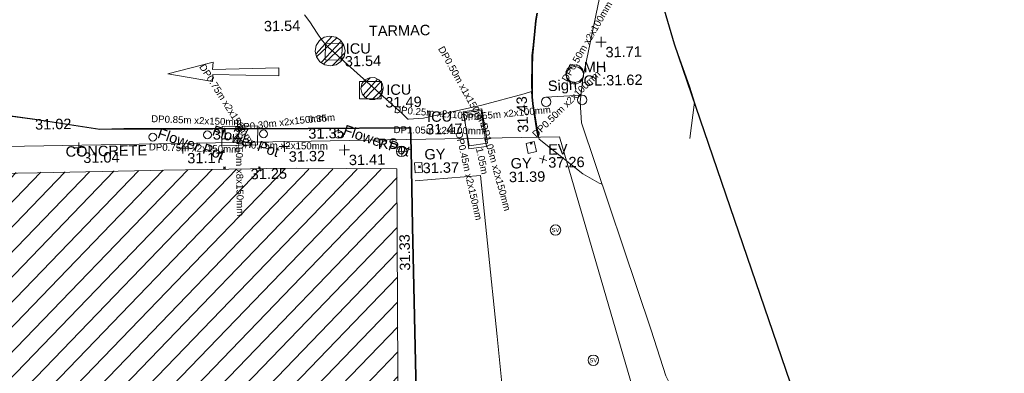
# Model space of a CAD drawing. Header units: millimetres. Extents: x -287732 to 520720, y -103372 to 287754.
# Tile 368 of 380: x 384263 to 419765, y 186328 to 199056. Entities that reach past the tile are written whole.
import ezdxf

# ---------------------------------------------------------------- set-up
doc = ezdxf.new("R2010")
doc.units = ezdxf.units.MM
for name, pattern in [('IMPORT-HIDDEN2 _3_', [4762.5, 3175, -1587.5]), ('IMPORT-UG_ELEC_LV_QLB2 _2_', [2700, 1500, -300.0000000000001, 0, -250, 150, -300.0000000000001, 0, -200]), ('IMPORT-UG_ELEC_QLB2 _2_', [2500, 1500, -300.0000000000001, 0, -50, 150, -300.0000000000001, 0, -200]), ('IMPORT-UG_ELEC_STREET LIGHTING_QLB2 _2_', [2700, 1500, -300.0000000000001, 0, -250, 150, -300.0000000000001, 0, -200])]:
    doc.linetypes.add(name, pattern=pattern)
for name, color, linetype, lineweight, true_color in [('00_TOPO_BUILDING_OUTLINE', 5, 'Continuous', 9, 0x0000ff), ('00_TOPO_EAVE', 7, 'Continuous', 9, 0x666666), ('00_TOPO_FURN_FLOWER_POT', 9, 'Continuous', 9, 0x808080), ('00_TOPO_FURN_SIGN', 7, 'Continuous', 9, 0x666666), ('00_TOPO_KERB_BOTTOM', 1, 'Continuous', 9, 0xff0000), ('00_TOPO_KERB_TOP', 7, 'Continuous', 9, 0xa500a5), ('00_TOPO_LEVEL_SPOT', 7, 'Continuous', 9, 0x666666), ('00_TOPO_ROAD_MARKING_ARROWS', 7, 'Continuous', 9, 0x999999), ('00_TOPO_ROAD_MARKING_WHITE_CONTINUOUS', 7, 'Continuous', 9, 0x999999), ('00_TOPO_ROOF_OVERHANG', 7, 'Continuous', 9, 0xff7fff), ('00_TOPO_SERV_GULLY', 7, 'Continuous', 9, 0x5252a5), ('00_TOPO_SERV_IC', 5, 'Continuous', 9, 0x0000ff), ('00_TOPO_SERV_MH', 7, 'Continuous', 9, 0x666666), ('00_TOPO_SERV_STOP_VALVE', 7, 'Continuous', 9, 0x666666), ('00_TOPO_VEGETATION', 7, 'Continuous', 9, 0x52a552), ('00_UAV_BUILDING_HATCH', 7, 'Continuous', 9, 0x999999), ('00_UAV_EAVE', 7, 'Continuous', 9, 0x666666), ('00_UAV_TREE_LINE', 7, 'Continuous', 9, 0x52a552), ('01_DTM_CONTOUR_MNR', 7, 'Continuous', 9, 0xa5a552), ('12333-PUM-2D-U-0001-C01 - Rev2_REVIT IMPORT_dwg', 7, 'Continuous', 9, 0x767676), ('PUM-CHAMBER EXTENTS', 6, 'IMPORT-HIDDEN2 _3_', 9, 0xff00ff), ('PUM-ELECTRIC-LV-QLB2', 1, 'IMPORT-UG_ELEC_LV_QLB2 _2_', 9, 0xff0000), ('PUM-ELECTRIC-MH', 1, 'Continuous', 9, 0xff0000), ('PUM-ELECTRIC-QLB2', 1, 'IMPORT-UG_ELEC_QLB2 _2_', 9, 0xff0000), ('PUM-SURVEY BOUNDARY_EXTENT', 190, 'Continuous', 25, 0x7f00ff)]:
    doc.layers.add(name, color=color, linetype=linetype, lineweight=lineweight, true_color=true_color)
doc.layers.add('00_TOPO_SURVEY_TEXT', color=7, linetype='Continuous', lineweight=9)
doc.layers.add('GEN-TEXT', color=7, linetype='Continuous', lineweight=9)
doc.styles.add('Arial_1', font='arial.ttf', dxfattribs={"height": 250})
doc.styles.add('Swis721 Lt BT', font='swissl.ttf', dxfattribs={"height": 399.9999999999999})
doc.styles.add('Swis721 Lt BT_2', font='swissl.ttf', dxfattribs={"height": 375})
pattern_1 = [(45, (-533641079.65, -725615854.3560001), (-265.1650429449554, 265.1650429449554), []), (45, (-533640902.873, -725615854.3560001), (-265.1650429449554, 265.1650429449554), [])]

# ---------------------------------------------------------------- blocks, each defined once
blk = doc.blocks.new('12333-PUM-2D-U-0001-C01 - Rev2_REVIT IMPORT_dwg_MSL_RoadSign_SYM-2077193-Site Location Plan Proposed')
at = {"layer": '00_TOPO_FURN_SIGN', "color": 254, "true_color": 0xcccccc}
for p, q in [((-500.2287617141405, 0), (499.7712382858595, 0)), ((-0.2287617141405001, -500.0000000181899), (-0.2287617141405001, 499.9999999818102))]:
    blk.add_line(p, q, dxfattribs=at)
blk.add_circle((-0.2287617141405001, 0), 500.0000000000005, dxfattribs=at)
blk = doc.blocks.new('12333-PUM-2D-U-0001-C01 - Rev2_REVIT IMPORT_dwg_MM-2077200-Site Location Plan Proposed')
at = {"layer": '00_TOPO_LEVEL_SPOT', "color": 254, "true_color": 0xcccccc, "flags": 128}
for points in [[(0, -500.0000000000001), (0, 0), (-500.0000000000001, 0)], [(500.0000000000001, 0), (0, 0), (0, 500.0000000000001)]]:
    blk.add_lwpolyline(points, dxfattribs=at)
blk = doc.blocks.new('12333-PUM-2D-U-0001-C01 - Rev2_REVIT IMPORT_dwg_MSL_Sluice_Valve_SYM-2077186-Site Location Plan Proposed')
at = {"layer": '00_TOPO_SERV_STOP_VALVE', "color": 254, "true_color": 0xcccccc}
blk.add_circle((0, 0), 500.0000000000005, dxfattribs=at)
at = {"layer": '00_TOPO_SERV_STOP_VALVE', "insert": (0, 198.9876086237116), "char_height": 399.9999999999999, "width": 785.1100955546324, "attachment_point": 2, "line_spacing_factor": 1.005061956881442, "style": 'Swis721 Lt BT'}
blk.add_mtext('SV', dxfattribs=at)
blk = doc.blocks.new('12333-PUM-2D-U-0001-C01 - Rev2_REVIT IMPORT_dwg_MSL_Sign_SYM-2077194-Site Location Plan Proposed')
at = {"layer": '00_TOPO_FURN_SIGN', "color": 254, "true_color": 0xcccccc}
blk.add_line((1862.281444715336, 0), (-1862.281444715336, 0), dxfattribs=at)
for centre, radius in [((-1862.281444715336, -488.8448533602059), 488.8448533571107), ((1862.281444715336, -488.8448533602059), 488.8448533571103)]:
    blk.add_circle(centre, radius, dxfattribs=at)
blk = doc.blocks.new('12333-PUM-2D-U-0001-C01 - Rev2_REVIT IMPORT_dwg_MSL_Eaves_SYM_1-V82-Site Location Plan Proposed')
at = {"layer": '00_TOPO_EAVE', "color": 254, "true_color": 0xcccccc}
for p, q in [((356.5791934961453, -116.0873754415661), (-356.5791934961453, 116.0873754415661)), ((-116.0873754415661, -356.5791934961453), (116.0873754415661, 356.5791934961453))]:
    blk.add_line(p, q, dxfattribs=at)
blk = doc.blocks.new('12333-PUM-2D-U-0001-C01 - Rev2_REVIT IMPORT_dwg_MGS62954_T2_Galway_ITM_3d_Rev1-2077680-Site Location Plan Proposed')
at = {"layer": '00_UAV_BUILDING_HATCH', "true_color": 0xcccccc}
h = blk.add_hatch(dxfattribs=at)
h.set_pattern_fill('FP_1', color=254, style=0, pattern_type=2)
h.set_pattern_definition([(45, (0, 0), (-441.9417382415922, 441.9417382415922), [])])
h.paths.add_polyline_path([(534273331.0839257, 725699413.308508), (534277278.0839257, 725714344.3085079), (534273552.7550198, 725715384.7219439), (534278107.7966213, 725729661.4495255), (534289916.7966213, 725729648.4495255), (534289758.7966213, 725730785.4495256), (534295105.895538, 725732008.9646726), (534299533.3955734, 725732012.6897947), (534299525.8615052, 725732274.3540393), (534303017.6669321, 725732237.6943834), (534303145.8580775, 725742131.6227318), (534297043.3569099, 725742233.1048254), (534282146.4326756, 725742249.4868032), (534282149.6354219, 725743193.6412102), (534265261.1107915, 725743195.2464387), (534265304.8585889, 725737414.824915), (534261265.5081948, 725737413.3337196), (534259042.3072209, 725729051.2211075), (534251896.866097, 725705079.4298507), (534273323.2049378, 725699415.3913133)])
at = {"layer": '00_TOPO_BUILDING_OUTLINE', "color": 254, "true_color": 0xcccccc, "flags": 128}
blk.add_lwpolyline([(534265261.1107914, 725743195.2464387), (534266299.5886774, 725743186.5933887), (534268966.6669175, 725743189.0566638), (534271536.7660006, 725743183.3878961), (534274362.0502515, 725743188.4647542), (534277167.682077, 725743184.5850734), (534281089.3870794, 725743199.5951864), (534282149.6354219, 725743193.6412101), (534282146.4326755, 725742249.486803), (534283839.5080152, 725742262.9401561), (534286567.9418006, 725742218.6443591), (534290181.8390353, 725742221.1964252), (534294256.3784721, 725742233.0229486), (534294735.6483263, 725742234.4140496), (534297868.1361533, 725742232.636906), (534298446.2772241, 725742229.1177834), (534299533.5699496, 725742222.4994738), (534303145.8580773, 725742131.6227317), (534303017.6669321, 725732237.6943833), (534299525.861505, 725732274.3540392), (534299532.215795, 725732053.6644403), (534299532.8153137, 725732032.8426747), (534299533.3955733, 725732012.6897947), (534295105.8955379, 725732008.9646724)], dxfattribs=at)
at = {"layer": '00_TOPO_FURN_FLOWER_POT', "color": 254, "true_color": 0xcccccc}
for centre, radius in [((534294363.2827742, 725743431.9220792), 141.1226066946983), ((534296334.7440853, 725743479.6519554), 141.1226066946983), ((534298357.4765449, 725743479.6519554), 141.122606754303), ((534301057.4262737, 725743417.3064443), 141.122606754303)]:
    blk.add_circle(centre, radius, dxfattribs=at)
at = {"layer": '00_TOPO_KERB_BOTTOM', "color": 254, "true_color": 0xcccccc, "flags": 128}
for points in [[(534308283.6238087, 725747655.5112337), (534308233.9765163, 725747387.1875391), (534308188.1360287, 725747005.3569778), (534308130.3085472, 725746509.9320878), (534308083.2339498, 725746128.7833622), (534308067.4949427, 725745712.2384444), (534308056.0960096, 725745236.5280064), (534308053.7869669, 725744644.2518926), (534308071.7162285, 725744393.1604843), (534308127.0934432, 725744011.6240902), (534308204.7556738, 725743445.4626124), (534308249.9701226, 725743214.554612)], [(534299532.8153137, 725732032.8426747), (534302597.0408759, 725732018.1712743), (534303730.9225911, 725732012.7422898), (534303713.8795811, 725733556.7228701), (534303682.405311, 725740052.5993531), (534303677.576763, 725742812.6282414), (534303666.2089036, 725743615.4478605), (534299973.2516017, 725743655.2383559), (534295968.3994947, 725743711.128915), (534294679.5569375, 725743734.8029191), (534293329.1843611, 725743759.6071326), (534292456.5286127, 725743756.5799744), (534290126.8992643, 725744156.4548488), (534288042.5109911, 725744471.6315801), (534287509.9331685, 725744556.3325987), (534285595.8035702, 725744592.7361156)]]:
    blk.add_lwpolyline(points, dxfattribs=at)
at = {"layer": '00_TOPO_KERB_TOP', "color": 254, "true_color": 0xcccccc, "flags": 128}
for points in [[(534308312.5653968, 725747648.9504238), (534308263.305109, 725747382.7183336), (534308217.5826431, 725747001.8708391), (534308159.7493135, 725746506.3958478), (534308112.817343, 725746126.401929), (534308097.1337446, 725745711.3234408), (534308085.7468405, 725745236.1150047), (534308083.4433047, 725744645.2514781), (534308101.216174, 725744396.3502755), (534308156.4548157, 725744015.7686177), (534308234.0178252, 725743450.3304669), (534308279.069715, 725743220.2526478)], [(534299532.215795, 725732053.6644403), (534302597.1405538, 725732038.9896921), (534303709.8717474, 725732033.6619755), (534303693.0614815, 725733556.5575383), (534303661.586743, 725740052.5307069), (534303656.7583646, 725742812.462644), (534303645.6798357, 725743594.8491904), (534299972.9941947, 725743634.4212648), (534296528.1649683, 725743682.4963061), (534295968.063067, 725743690.3129265), (534294681.3322327, 725743713.9481416), (534293329.0292807, 725743738.7878131), (534292454.7907004, 725743735.755164), (534290123.5816689, 725744135.9011872), (534288039.3197103, 725744451.0588186), (534287508.091444, 725744535.5452042), (534285590.03226, 725744558.9655178)]]:
    blk.add_lwpolyline(points, dxfattribs=at)
at = {"layer": '00_TOPO_ROAD_MARKING_ARROWS', "color": 254, "true_color": 0xcccccc, "flags": 128}
blk.add_lwpolyline([(534298947.962415, 725745847.8322582), (534298944.2498124, 725745561.2742976), (534296564.5179741, 725745647.3582183), (534296549.6587787, 725745392.4333932), (534294940.8758591, 725745699.9408861), (534296582.6262788, 725746093.9419317), (534296563.1229188, 725745826.9221721)], close=True, dxfattribs=at)
at = {"layer": '00_TOPO_ROAD_MARKING_WHITE_CONTINUOUS', "color": 254, "true_color": 0xcccccc, "flags": 128}
blk.add_lwpolyline([(534303800.0000001, 725741690.0000001), (534306150, 725741840), (534306360, 725739410.0000001), (534306650.0000001, 725736040), (534306870.0000001, 725733400.0000001), (534306980, 725732280.0000001)], dxfattribs=at)
at = {"layer": '00_TOPO_ROOF_OVERHANG', "color": 254, "true_color": 0xcccccc, "flags": 128}
blk.add_lwpolyline([(534282149.6354219, 725743193.6412101), (534309024.2867259, 725743188.4261273), (534312425.209771, 725730734.8437055), (534295243.3882573, 725730753.8532)], dxfattribs=at)
at = {"layer": '00_TOPO_SERV_GULLY', "color": 254, "true_color": 0xcccccc, "flags": 128}
for points in [[(534307816.9992578, 725742973.7723061), (534307891.3913257, 725742610.9228631), (534308187.8936744, 725742671.7123264), (534308113.5016066, 725743034.5617691)], [(534303783.9988641, 725742343.0684061), (534303800.9827068, 725741985.9192669), (534304061.9991008, 725741998.3316203), (534304045.0152579, 725742355.4807599)]]:
    blk.add_lwpolyline(points, close=True, dxfattribs=at)
at = {"layer": '00_TOPO_SERV_IC', "color": 254, "true_color": 0xcccccc, "flags": 128}
for points in [[(534300651.6100542, 725746701.7347624), (534301248.6063985, 725746677.5447996), (534301224.5919963, 725746084.8812058), (534300627.595652, 725746109.0711685)], [(534302626.3998014, 725744666.5578847), (534301834.5892296, 725744686.0959316), (534301849.8666025, 725745305.2358841), (534302641.6771744, 725745285.6978371)], [(534305588.8346047, 725744109.0389994), (534305753.5089952, 725742809.145351), (534306383.5991946, 725742888.9670645), (534306218.9248041, 725744188.8607129)]]:
    blk.add_lwpolyline(points, close=True, dxfattribs=at)
at = {"layer": '00_TOPO_SERV_MH', "color": 254, "true_color": 0xcccccc}
blk.add_circle((534309619.6340802, 725745395.8188077), 311.9461516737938, dxfattribs=at)
at = {"layer": '00_TOPO_VEGETATION', "color": 254, "true_color": 0xcccccc, "flags": 128}
blk.add_lwpolyline([(534313725.9499338, 725743043.839204), (534313910.3811712, 725744346.5498801), (534313755.4658592, 725744898.7040137), (534313235.6194068, 725746455.7147201), (534312947.7116694, 725747489.6233302)], dxfattribs=at)
at = {"layer": '00_UAV_TREE_LINE', "color": 254, "true_color": 0xcccccc, "flags": 128}
blk.add_lwpolyline([(534310837.2722841, 725749438.6609697), (534309905.2722841, 725745278.6609697), (534309789.2722842, 725744421.6609697), (534309825.2722842, 725743677.6609697), (534312213.2509079, 725736174.6029111), (534312707.250908, 725734512.6029111), (534313289.2509078, 725733305.602911), (534314274.2509079, 725732431.6029112), (534315105.2509079, 725731852.6029111), (534316079.2509079, 725731309.6029111), (534316719.2509079, 725730536.6029111), (534317304.2509078, 725728943.6029111), (534320382.2509079, 725721266.602911), (534322915.7485062, 725716499.735819), (534324281.7485062, 725711808.735819), (534326579.7485062, 725703426.735819)], dxfattribs=at)
at = {"layer": '01_DTM_CONTOUR_MNR', "color": 254, "true_color": 0xcccccc, "flags": 128}
blk.add_lwpolyline([(534310531.45228, 725741458.8347808), (534310430.0000002, 725741498.0769231), (534309845.2487779, 725741835.2487777), (534308285.3571428, 725743120), (534308267.8750001, 725743215.9583334), (534308234.569161, 725743395.170068), (534308223.5416667, 725743450.0000002), (534308197.3220974, 725743632.9962548), (534308145.4761906, 725744015.1587303), (534308110.4999999, 725744223.5000002), (534308083.1896552, 725744394.396552), (534308053.5714288, 725744622.8571428), (534308056.1607143, 725744642.0535716), (534308050.0000001, 725744840.0000001), (534307779.696288, 725744760.1349831), (534306250, 725744370.0000001), (534304132.4359653, 725743946.2145181), (534303588.7571566, 725743913.3424802), (534303566.960925, 725743921.8979267), (534303532.6143262, 725743954.5042492), (534303473.8852054, 725744016.7692841), (534303364.0707915, 725744129.485219), (534300743.052861, 725746560.6585225), (534300530.9058486, 725746805.6206367), (534300359.6804898, 725747075.922591), (534300100.7505502, 725747479.7839277), (534299910.0000001, 725747740)], dxfattribs=at)
at = {"xscale": 0.375, "yscale": 0.375, "zscale": 0.375}
for name, p in [('12333-PUM-2D-U-0001-C01 - Rev2_REVIT IMPORT_dwg_MM-2077200-Site Location Plan Proposed', (534310584.8409677, 725746570.5365549)), ('12333-PUM-2D-U-0001-C01 - Rev2_REVIT IMPORT_dwg_MM-2077200-Site Location Plan Proposed', (534291689.9211206, 725743096.768148)), ('12333-PUM-2D-U-0001-C01 - Rev2_REVIT IMPORT_dwg_MM-2077200-Site Location Plan Proposed', (534295440.3395299, 725743015.6344959)), ('12333-PUM-2D-U-0001-C01 - Rev2_REVIT IMPORT_dwg_MM-2077200-Site Location Plan Proposed', (534299099.7007521, 725743011.5792032)), ('12333-PUM-2D-U-0001-C01 - Rev2_REVIT IMPORT_dwg_MM-2077200-Site Location Plan Proposed', (534301264.6879693, 725742850.9182589)), ('12333-PUM-2D-U-0001-C01 - Rev2_REVIT IMPORT_dwg_MSL_RoadSign_SYM-2077193-Site Location Plan Proposed', (534303325.1769128, 725742764.7087936)), ('12333-PUM-2D-U-0001-C01 - Rev2_REVIT IMPORT_dwg_MSL_Eaves_SYM_1-V82-Site Location Plan Proposed', (534308422.2725, 725742387.661)), ('12333-PUM-2D-U-0001-C01 - Rev2_REVIT IMPORT_dwg_MSL_Sluice_Valve_SYM-2077186-Site Location Plan Proposed', (534308822.7023327, 725739835.0679696)), ('12333-PUM-2D-U-0001-C01 - Rev2_REVIT IMPORT_dwg_MSL_Sluice_Valve_SYM-2077186-Site Location Plan Proposed', (534310104.8612453, 725735125.03943))]:
    blk.add_blockref(name, p, dxfattribs=at)
at = {"xscale": 0.35, "yscale": 0.35, "zscale": 0.35, "rotation": 2.181313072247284}
blk.add_blockref('12333-PUM-2D-U-0001-C01 - Rev2_REVIT IMPORT_dwg_MSL_Sign_SYM-2077194-Site Location Plan Proposed', (534309210.2679534, 725744647.2141448), dxfattribs=at)
at = {"layer": '00_TOPO_BUILDING_OUTLINE', "color": 251, "true_color": 0x666666, "insert": (534297868.1000001, 725742227.8296078), "char_height": 375, "width": 1495.902363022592, "attachment_point": 1, "line_spacing_factor": 1.005061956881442, "style": 'Swis721 Lt BT_2'}
blk.add_mtext('31.25', dxfattribs=at)
at = {"layer": '00_TOPO_FURN_FLOWER_POT', "color": 251, "true_color": 0x666666, "char_height": 375, "width": 2858.835627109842, "attachment_point": 1, "rotation": 340.2691377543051, "line_spacing_factor": 1.005061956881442, "style": 'Swis721 Lt BT_2'}
for insert in [(534294628.5642865, 725743765.1184126), (534296600.8570704, 725743828.1449507), (534301323.539259, 725743765.7994397)]:
    blk.add_mtext('Flower Pot', dxfattribs=dict(at, insert=insert))
at = {"layer": '00_TOPO_FURN_SIGN', "insert": (534308631.2602779, 725745208.6870099), "char_height": 375, "width": 1206.219683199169, "attachment_point": 1, "rotation": 2.245371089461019, "line_spacing_factor": 1.005061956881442, "style": 'Swis721 Lt BT_2'}
blk.add_mtext('Sign', dxfattribs=at)
at = {"layer": '00_TOPO_FURN_SIGN', "insert": (534302471.4003326, 725743232.209531), "char_height": 375, "width": 783.5679044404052, "attachment_point": 1, "line_spacing_factor": 1.005061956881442, "style": 'Swis721 Lt BT_2'}
blk.add_mtext('RS', dxfattribs=at)
at = {"layer": '00_TOPO_KERB_BOTTOM', "color": 251, "true_color": 0x666666, "char_height": 375, "width": 1495.902363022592, "attachment_point": 1, "line_spacing_factor": 1.005061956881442, "style": 'Swis721 Lt BT_2'}
for s, insert, rotation in [('31.43', (534307531.7968014, 725743354.5697892), 91.64070653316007), ('31.33', (534303184.0546895, 725738468.6957589), 89.85412835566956)]:
    blk.add_mtext(s, dxfattribs=dict(at, insert=insert, rotation=rotation))
for s, insert in [('31.02', (534290126.9, 725744151.7296079)), ('31.35', (534299973.3000001, 725743650.429608))]:
    blk.add_mtext(s, dxfattribs=dict(at, insert=insert))
at = {"layer": '00_TOPO_KERB_TOP', "color": 251, "true_color": 0x666666, "char_height": 375, "width": 1495.902363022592, "attachment_point": 1, "line_spacing_factor": 1.005061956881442, "style": 'Swis721 Lt BT_2'}
for s, insert in [('31.54', (534298438.9139249, 725747544.1104505)), ('31.27', (534296528.2, 725743677.7296078))]:
    blk.add_mtext(s, dxfattribs=dict(at, insert=insert))
at = {"layer": '00_TOPO_LEVEL_SPOT', "char_height": 375, "width": 1495.902363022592, "attachment_point": 1, "line_spacing_factor": 1.005061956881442, "style": 'Swis721 Lt BT_2'}
for s, insert in [('31.71', (534310737.6269378, 725746393.5039226)), ('31.04', (534291842.7269377, 725742919.8039227)), ('31.17', (534295593.1269377, 725742838.6039226)), ('31.32', (534299252.5269378, 725742834.6039226)), ('31.41', (534301417.5269379, 725742673.9039227))]:
    blk.add_mtext(s, dxfattribs=dict(at, insert=insert))
at = {"layer": '00_TOPO_SERV_GULLY', "color": 251, "true_color": 0x666666, "char_height": 375, "attachment_point": 1, "line_spacing_factor": 1.005061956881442, "style": 'Swis721 Lt BT_2'}
for s, insert, width in [('GY', (534304144.3265369, 725742830.147501), 821.5590755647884), ('31.37', (534304074.0199423, 725742338.3296081), 1495.902363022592), ('GY', (534307246.9956604, 725742450.49592), 821.5590755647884), ('31.39', (534307176.6890658, 725741958.6780269), 1495.902363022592)]:
    blk.add_mtext(s, dxfattribs=dict(at, insert=insert, width=width))
at = {"layer": '00_TOPO_SERV_IC', "color": 251, "true_color": 0x666666, "char_height": 375, "attachment_point": 1, "line_spacing_factor": 1.005061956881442, "style": 'Swis721 Lt BT_2'}
for s, insert, width in [('ICU', (534301375.3023928, 725746681.5314468), 1021.012723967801), ('31.54', (534301333.2374718, 725746229.5892489), 1495.902363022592), ('ICU', (534302810.4445077, 725745176.83635), 1021.012723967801), ('31.49', (534302768.3795867, 725744724.894152), 1495.902363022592), ('ICU', (534304262.6989074, 725744181.5953047), 1021.012723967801), ('31.47', (534304220.6339863, 725743729.6531069), 1495.902363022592)]:
    blk.add_mtext(s, dxfattribs=dict(at, insert=insert, width=width))
at = {"layer": '00_TOPO_SERV_MH', "char_height": 375, "attachment_point": 1, "line_spacing_factor": 1.005061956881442, "style": 'Swis721 Lt BT_2'}
for s, insert, width in [('MH', (534309943.833856, 725745868.1788129), 949.779278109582), ('CL:31.62', (534309928.3005164, 725745381.6814816), 2440.932744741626)]:
    blk.add_mtext(s, dxfattribs=dict(at, insert=insert, width=width))
at = {"layer": '00_TOPO_SURVEY_TEXT', "color": 251, "true_color": 0x666666, "char_height": 375, "attachment_point": 1, "line_spacing_factor": 1.005061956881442, "style": 'Swis721 Lt BT_2'}
for s, insert, width in [('TARMAC', (534302221.9999999, 725747303.5296079), 2450.430537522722), ('CONCRETE', (534291211.0000001, 725743154.929608), 3286.236302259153)]:
    blk.add_mtext(s, dxfattribs=dict(at, insert=insert, width=width))
at = {"layer": '00_UAV_EAVE', "char_height": 375, "attachment_point": 1, "line_spacing_factor": 1.005061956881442, "style": 'Swis721 Lt BT_2'}
for s, insert, width in [('EV', (534308609.1317928, 725742924.358824), 736.078940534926), ('37.26', (534308604.4633896, 725742457.6081998), 1495.902363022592)]:
    blk.add_mtext(s, dxfattribs=dict(at, insert=insert, width=width))
blk = doc.blocks.new('12333-PUM-2D-U-0001-C01 - Rev2_REVIT IMPORT_dwg-1620468-Site Location Plan Proposed')
at = {"layer": 'PUM-CHAMBER EXTENTS', "true_color": 0xffaaff}
h = blk.add_hatch(dxfattribs=at)
h.set_pattern_fill('FP_3', color=211, style=0, pattern_type=2)
h.set_pattern_definition(pattern_1)
h.paths.add_polyline_path([(659734.3501528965, 130028.4720752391), (659940.4909055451, 130069.476020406), (660115.248597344, 130186.2453768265), (660232.0179537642, 130361.0030686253), (660273.0218989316, 130567.1438212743), (660232.0179537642, 130773.2845739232), (660115.248597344, 130948.0422657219), (659940.4909055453, 131064.8116221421), (659734.3501528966, 131105.8155673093), (659528.2094002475, 131064.8116221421), (659353.4517084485, 130948.0422657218), (659236.6823520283, 130773.2845739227), (659195.6784068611, 130567.1438212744), (659236.6823520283, 130361.0030686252), (659353.4517084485, 130186.2453768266), (659528.2094002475, 130069.4760204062)])
h = blk.add_hatch(dxfattribs=at)
h.set_pattern_fill('FP_3', color=211, style=0, pattern_type=2)
h.set_pattern_definition(pattern_1)
h.paths.add_polyline_path([(661128.3171270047, 128790.1833617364), (661308.383178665, 128790.1833617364), (661470.6170853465, 128868.311093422), (661582.8864321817, 129009.092401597), (661622.9548981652, 129184.6438213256), (661582.8864321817, 129360.1952410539), (661470.6170853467, 129500.9765492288), (661308.383178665, 129579.1042809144), (661128.3171270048, 129579.1042809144), (660966.083220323, 129500.9765492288), (660853.813873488, 129360.1952410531), (660813.7454075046, 129184.6438213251), (660853.813873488, 129009.092401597), (660966.0832203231, 128868.311093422), (661121.5450257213, 128793.4446338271)])
at = {"layer": 'GEN-TEXT', "color": 253, "true_color": 0xaaaaaa}
for p, q in [((666880.994813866, 127086.8299083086), (666951.7054919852, 127157.5405864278)), ((666951.7054919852, 127086.8299083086), (666880.994813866, 127157.5405864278)), ((655814.9948138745, 126391.2884822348), (655885.7054919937, 126461.999160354)), ((655885.7054919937, 126391.2884822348), (655814.9948138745, 126461.999160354)), ((657070.9948138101, 126371.2884822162), (657141.7054919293, 126441.9991603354)), ((657141.7054919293, 126371.2884822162), (657070.9948138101, 126441.9991603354)), ((662840.9948138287, 126308.8299083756), (662911.705491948, 126379.5405864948)), ((662911.705491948, 126308.8299083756), (662840.9948138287, 126379.5405864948))]:
    blk.add_line(p, q, dxfattribs=at)
at = {"layer": 'PUM-CHAMBER EXTENTS', "color": 211, "linetype": 'Continuous', "true_color": 0xffaaff, "flags": 128}
for points in [[(660273.021898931, 130567.1438212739), (660232.0179537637, 130773.2845739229), (660210.0775167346, 130806.1207584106), (660115.2485973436, 130948.0422657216), (659940.4909055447, 131064.8116221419), (659734.3501528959, 131105.815567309), (659528.209400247, 131064.8116221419), (659353.4517084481, 130948.0422657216), (659236.6823520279, 130773.2845739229), (659195.6784068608, 130567.1438212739), (659236.6823520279, 130361.003068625), (659258.622789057, 130328.1668841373), (659353.4517084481, 130186.2453768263), (659528.209400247, 130069.476020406), (659734.3501528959, 130028.4720752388), (659940.4909055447, 130069.476020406), (660115.2485973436, 130186.2453768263), (660232.0179537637, 130361.003068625)], [(661622.9548981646, 129184.6438213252), (661615.0655309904, 129219.2093973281), (661582.8864321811, 129360.1952410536), (661470.6170853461, 129500.9765492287), (661308.3831786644, 129579.1042809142), (661128.3171270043, 129579.1042809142), (660966.0832203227, 129500.9765492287), (660853.8138734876, 129360.1952410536), (660813.7454075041, 129184.6438213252), (660821.6347746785, 129150.0782453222), (660853.8138734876, 129009.0924015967), (660966.0832203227, 128868.3110934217), (661128.3171270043, 128790.1833617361), (661308.3831786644, 128790.1833617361), (661470.6170853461, 128868.3110934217), (661582.8864321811, 129009.0924015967)]]:
    blk.add_lwpolyline(points, close=True, dxfattribs=at)
at = {"layer": 'PUM-ELECTRIC-MH', "color": 21, "true_color": 0xffaaaa, "flags": 128}
for points in [[(668861.428292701, 129598.143821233), (668818.3449913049, 129758.932891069), (668700.639222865, 129876.6386596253), (668539.8501529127, 129919.7219610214), (668379.0610830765, 129876.6386596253), (668261.3553145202, 129758.9328911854), (668227.5362220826, 129632.7183198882), (668218.2720131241, 129598.143821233), (668261.3553145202, 129437.3547513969), (668379.0610829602, 129319.6489828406), (668539.8501529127, 129276.5656814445), (668700.6392227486, 129319.6489828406), (668818.3449913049, 129437.3547512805), (668852.1640837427, 129563.5693226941)], [(665158.350152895, 128386.1852474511), (664491.3501528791, 128291.1852473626), (664679.3501528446, 127060.1852474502), (665346.3501528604, 127155.1852475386)], [(655795.3501528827, 127913.6438213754), (657083.350152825, 127915.643821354), (657059.3501528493, 127239.6438213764), (655771.350152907, 127237.643821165)]]:
    blk.add_lwpolyline(points, close=True, dxfattribs=at)
at = {"layer": 'PUM-SURVEY BOUNDARY_EXTENT', "color": 201, "true_color": 0xd4aaff, "flags": 128}
blk.add_lwpolyline([(434100.3536528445, 24157.3913212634), (453045.0486529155, 39175.58032134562), (466013.0486529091, 44122.58032138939), (482147.048652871, 40702.58032134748), (488216.8503400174, 30926.89504288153), (531080.8829478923, 24250.27741154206), (561844.1376578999, 20426.38415400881), (566062.0655785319, 8611.398574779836), (571128.6864528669, -7616.027373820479), (575714.0437077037, -7982.768216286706), (646442.309713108, 31495.23056612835), (689841.2207724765, 56725.65899800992), (691426.6726380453, 62926.17045936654), (689638.0678800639, 69873.57358378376), (681836.0986590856, 100645.3796401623), (672155.9695595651, 130601.3585414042), (667140.7217679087, 148790.7201766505), (693350.350153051, 157472.2071436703), (716444.8569162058, 167556.043584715), (696842.6566527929, 196972.3378213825), (686152.5680667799, 214203.8785610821)], dxfattribs=at)
blk.add_blockref('12333-PUM-2D-U-0001-C01 - Rev2_REVIT IMPORT_dwg_MGS62954_T2_Galway_ITM_3d_Rev1-2077680-Site Location Plan Proposed', (-533641079.6498471, -725615854.3561786))
at = {"layer": 'PUM-ELECTRIC-LV-QLB2', "insert": (665264.4900358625, 126537.5068509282), "char_height": 250, "width": 1160.025439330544, "attachment_point": 2, "rotation": 281.1758704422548, "line_spacing_factor": 0.9417779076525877, "style": 'Arial_1'}
blk.add_mtext('1.05m', dxfattribs=at)
at = {"layer": 'PUM-ELECTRIC-QLB2', "char_height": 250, "attachment_point": 2, "line_spacing_factor": 0.9417779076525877, "style": 'Arial_1'}
for s, insert, width, rotation in [('DP0.50m x2x100mm', (668888.3537429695, 130812.1173354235), 3893.2779916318, 58.85942892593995), ('DP0.50m x1x150mm', (664606.0597066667, 129263.6282032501), 3893.2779916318, 298.239031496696), ('DP0.75m x2x150mm', (656055.9323883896, 128823.1118975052), 3893.2779916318, 301.50373869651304), ('DP0.50m x2x100mm', (668126.5485775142, 128605.6939680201), 3893.2779916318, 43.313332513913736), ('DP0.25m x2x100mm', (663635.7884719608, 128379.17643188), 3893.2779916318, 354.1218526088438), ('DP0.85m x2x150mm', (654871.2367921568, 128276.4822885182), 3893.2779916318, 356.7035807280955), ('DP0.30m x2x150mm', (657915.6976284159, 128149.2349026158), 3893.2779916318, 5.640065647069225), ('0.35m', (659372.569527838, 128273.1038985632), 1160.025439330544, 3.7712757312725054), ('DP0.55m x2x100mm', (666011.743280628, 128325.2137154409), 3893.2779916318, 4.2125745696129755), ('DP0.50m x8x150mm', (656518.1455427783, 126303.2483877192), 3893.2779916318, 269.9708862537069), ('DP1.05m x2x100mm', (663600.7494291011, 127769.7902678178), 3893.2779916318, 358.22309164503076), ('DP1.05m x2x150mm', (665747.6890287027, 126318.1520186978), 3893.2779916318, 284.53014714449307), ('DP0.45m x2x150mm', (664777.7602645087, 126010.0966809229), 3893.2779916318, 281.995515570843), ('DP0.75m x2x150mm', (654769.3046294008, 127282.2408551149), 3893.2779916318, 357.46575894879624), ('DP0.75m x2x150mm', (657963.9819617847, 127318.8856551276), 3893.2779916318, 358.22424892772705)]:
    blk.add_mtext(s, dxfattribs=dict(at, insert=insert, width=width, rotation=rotation))

msp = doc.modelspace()

# ---------------------------------------------------------------- block references
at = {"layer": '12333-PUM-2D-U-0001-C01 - Rev2_REVIT IMPORT_dwg', "color": 254, "linetype": 'IMPORT-UG_ELEC_STREET LIGHTING_QLB2 _2_', "true_color": 0xffd4d4, "rotation": 0.9999999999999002}
msp.add_blockref('12333-PUM-2D-U-0001-C01 - Rev2_REVIT IMPORT_dwg-1620468-Site Location Plan Proposed', (-261895.0770586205, 55869.5817132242), dxfattribs=at)

doc.saveas('drawing.dxf')
